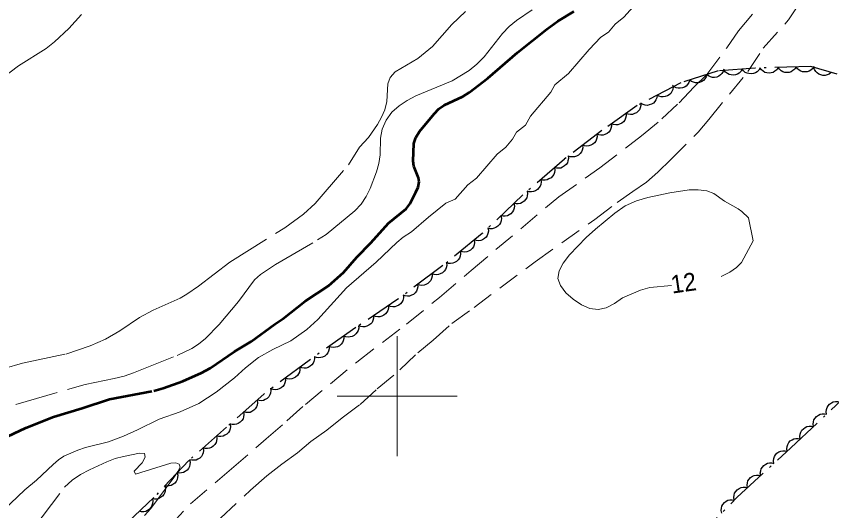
# Model space of a CAD drawing. Extents: x 355726 to 357533, y 5103782 to 5105258.
# Drawn here: x 355868.2 to 355936.2, y 5104490.5 to 5104531.6 of the extents above; entities that cross this region are included whole.
import ezdxf
from ezdxf.enums import TextEntityAlignment as Align

# ---------------------------------------------------------------- set-up
doc = ezdxf.new("R2010")
doc.units = 0
doc.header["$LTSCALE"] = 0.6
for name, pattern in [('DOT_DASHED', [7.7, 5, -1.2, 0.3, -1.2]), ('LONG_DASHED', [7.5, 6, -1.5]), ('MEDIUM_DASHED', [4.5, 3, -1.5])]:
    doc.linetypes.add(name, pattern=pattern)
for name, color, linetype, lineweight in [('1', 7, 'LONG_DASHED', 53), ('19', 7, 'Continuous', 13), ('2', 7, 'LONG_DASHED', 13), ('44', 7, 'Continuous', 25), ('61', 7, 'Continuous', 13)]:
    doc.layers.add(name, color=color, linetype=linetype, lineweight=lineweight)

msp = doc.modelspace()

# ---------------------------------------------------------------- linework, layer by layer
at = {"layer": '1'}
msp.add_lwpolyline([(355867.03, 5104496.42), (355869.04, 5104497.37), (355871.35, 5104498.29), (355873.75, 5104499), (355876.02, 5104499.74), (355879.71, 5104500.45), (355880.49, 5104500.66), (355882.14, 5104501.24), (355883.69, 5104501.94), (355884.42, 5104502.34), (355886.44, 5104503.71), (355887.84, 5104504.55), (355889.8, 5104506), (355890.48, 5104506.43), (355892.34, 5104507.9), (355894.29, 5104509.2), (355895.52, 5104510.3), (355896.65, 5104511.58), (355897.81, 5104512.78), (355899.28, 5104514.41), (355900.74, 5104515.61), (355901.08, 5104516.05), (355901.57, 5104516.98), (355901.75, 5104517.41), (355901.83, 5104517.84), (355901.79, 5104518.19), (355901.4, 5104519.15), (355901.34, 5104519.57), (355901.39, 5104521.04), (355901.56, 5104521.55), (355901.87, 5104522.05), (355903.09, 5104523.51), (355903.49, 5104523.92), (355903.92, 5104524.23), (355905.48, 5104524.96), (355906, 5104525.3), (355907.56, 5104526.48), (355910.03, 5104528.62), (355912.47, 5104530.57), (355913.41, 5104531.24), (355914.72, 5104532.05)], dxfattribs=at)
at = {"layer": '19', "linetype": 'MEDIUM_DASHED'}
for points in [[(355885.27, 5104489.84), (355887.77, 5104492.18), (355889.13, 5104493.37), (355890.38, 5104494.35), (355891.69, 5104495.28), (355892.81, 5104496.23), (355894.13, 5104497.16), (355895.41, 5104498.21), (355896.93, 5104499.32), (355898.34, 5104500.6), (355900.23, 5104502.2), (355901.72, 5104503.62), (355903, 5104504.67), (355904.57, 5104506.05), (355906.41, 5104507.38), (355911.52, 5104511.2), (355916.47, 5104514.72), (355918.35, 5104516.13), (355919.66, 5104517.06), (355920.78, 5104517.81), (355921.74, 5104518.65), (355922.83, 5104519.71), (355925.1, 5104521.98), (355926, 5104523.05), (355929.24, 5104527.04), (355930.52, 5104528.98), (355932.64, 5104531.33), (355935.88, 5104536.21)], [(355880.98, 5104489.09), (355882.77, 5104491.04), (355886.18, 5104493.94), (355889.07, 5104496.45), (355890.8, 5104497.94), (355892.37, 5104499.32), (355896.64, 5104502.84), (355900.79, 5104506.01), (355903.52, 5104508.22), (355906.17, 5104510.47), (355913.47, 5104516.6), (355916.9, 5104519.01), (355920.38, 5104521.68), (355922.07, 5104523.09), (355923.52, 5104524.44), (355924.74, 5104525.73), (355925.83, 5104526.79), (355927.48, 5104529.02), (355928.47, 5104530.43), (355930.03, 5104532.31)]]:
    msp.add_lwpolyline(points, dxfattribs=at)
at = {"layer": '2'}
for points in [[(355867.18, 5104490.51), (355868.96, 5104492.19), (355869.94, 5104493.01), (355871.32, 5104494.3), (355871.76, 5104494.69), (355872.22, 5104495.01), (355873.37, 5104495.51), (355874.01, 5104495.73), (355875.94, 5104496.21), (355877.18, 5104496.68), (355878.36, 5104497.2), (355880.17, 5104498.09), (355881.91, 5104498.69), (355883.48, 5104499.4), (355884.92, 5104500.34), (355886.43, 5104501.53), (355887.37, 5104502.36), (355888.44, 5104503.21), (355889.64, 5104503.9), (355891.15, 5104504.62), (355892.46, 5104505.55), (355893.39, 5104506.38), (355895.77, 5104509.03), (355898.26, 5104511.16), (355899.97, 5104512.8), (355900.51, 5104513.24), (355901.21, 5104513.69), (355902.61, 5104514.91), (355904.05, 5104516.07), (355904.84, 5104516.41), (355905.9, 5104517.59), (355906.62, 5104518.17), (355908.33, 5104520.16), (355909.06, 5104520.74), (355909.63, 5104521.4), (355909.96, 5104522), (355910.69, 5104522.58), (355911.11, 5104523.33), (355912.82, 5104525.32), (355913.16, 5104525.92), (355914.28, 5104526.87), (355916, 5104528.86), (355916.97, 5104529.89), (355917.61, 5104530.32), (355918.18, 5104530.98), (355918.9, 5104531.56), (355919.96, 5104532.74)], [(355867.24, 5104502.3), (355868.76, 5104502.76), (355872.38, 5104503.51), (355874.4, 5104504.18), (355875.7, 5104504.74), (355876.88, 5104505.43), (355878.53, 5104506.54), (355879.66, 5104507.16), (355881.92, 5104508.17), (355882.46, 5104508.49), (355883.43, 5104509.16), (355886.04, 5104511.17), (355890.63, 5104514.01), (355892.2, 5104515.17), (355893.18, 5104516.05), (355895.94, 5104519.28), (355896.86, 5104520.74), (355897.61, 5104521.55), (355898.35, 5104522.63), (355898.69, 5104523.23), (355898.97, 5104523.86), (355899.14, 5104524.54), (355899.22, 5104526), (355899.42, 5104526.55), (355899.85, 5104527), (355901.73, 5104528.13), (355902.94, 5104529.11), (355904.56, 5104530.95), (355905.69, 5104532.04)], [(355868.2, 5104499.3), (355874, 5104500.98), (355876.42, 5104501.48), (355877.23, 5104501.68), (355878.02, 5104501.94), (355881.65, 5104503.38), (355882.87, 5104503.97), (355883.44, 5104504.33), (355884.03, 5104504.8), (355885.17, 5104505.98), (355886.78, 5104507.88), (355888.12, 5104509.69), (355888.61, 5104510.13), (355889.85, 5104510.98), (355893.36, 5104513.01), (355894.08, 5104513.47), (355896.47, 5104515.45), (355897, 5104516), (355897.42, 5104516.62), (355897.75, 5104517.29), (355898.29, 5104518.68), (355898.48, 5104519.38), (355898.59, 5104520.09), (355898.62, 5104521.49), (355898.75, 5104522.24), (355899.09, 5104523), (355899.55, 5104523.66), (355900.16, 5104524.18), (355900.84, 5104524.63), (355901.56, 5104525), (355904.59, 5104526.26), (355906, 5104527.13), (355906.65, 5104527.65), (355907.25, 5104528.25), (355908.79, 5104530.21), (355909.34, 5104530.8), (355909.94, 5104531.28), (355911.26, 5104532.18)], [(355922.88, 5104509.22), (355921.06, 5104509.05), (355920.28, 5104508.84), (355918.8, 5104508.19), (355918.12, 5104507.72), (355917.44, 5104507.37), (355916.77, 5104507.23), (355916.07, 5104507.3), (355915.37, 5104507.62), (355914.68, 5104508.08), (355914.07, 5104508.62), (355913.61, 5104509.21), (355913.41, 5104509.8), (355913.51, 5104510.43), (355913.85, 5104511.09), (355914.37, 5104511.76), (355915.76, 5104513.21), (355916.54, 5104513.91), (355918.16, 5104515.24), (355919.02, 5104515.84), (355919.96, 5104516.26), (355920.89, 5104516.55), (355922.74, 5104516.94), (355924.34, 5104517.19), (355925.1, 5104517.19), (355925.82, 5104517.11), (355926.41, 5104516.87), (355927.29, 5104516.23), (355928.43, 5104515.59), (355928.74, 5104515.38), (355929.29, 5104514.86), (355929.68, 5104512.94), (355928.72, 5104511.13), (355928.3, 5104510.72), (355927.74, 5104510.33), (355927.01, 5104509.98)], [(355869.71, 5104489.03), (355872.28, 5104492.42), (355872.9, 5104493.01), (355873.61, 5104493.48), (355874.34, 5104493.87), (355875.79, 5104494.54), (355876.49, 5104494.8), (355877.2, 5104494.99), (355878.51, 5104495.26), (355878.93, 5104495.24), (355879, 5104494.93), (355878.73, 5104494.44), (355878.07, 5104493.75), (355878.2, 5104493.51), (355881.14, 5104494.42), (355881.54, 5104494.46), (355881.82, 5104494.33), (355881.9, 5104494.08), (355881.73, 5104493.74), (355881.39, 5104493.24), (355879.46, 5104490.65), (355878.94, 5104490.05)]]:
    msp.add_lwpolyline(points, dxfattribs=at)
at = {"layer": '2', "linetype": 'Continuous'}
msp.add_lwpolyline([(355866.43, 5104526), (355868.43, 5104527.5), (355870.75, 5104528.95), (355871.43, 5104529.51), (355872.63, 5104530.63), (355873.68, 5104531.8)], dxfattribs=at)
at = {"layer": '44', "linetype": 'DOT_DASHED'}
for points in [[(355936.69, 5104526.81), (355934.49, 5104527.46), (355929.86, 5104527.31), (355926.77, 5104527.09), (355923.64, 5104526.09), (355920.01, 5104524.2), (355917.06, 5104522.12), (355913.94, 5104519.74), (355910.49, 5104516.76), (355907.1, 5104513.55), (355903.81, 5104510.87), (355900.06, 5104508.07), (355896.56, 5104505.71), (355892.66, 5104502.98), (355888.9, 5104500.18), (355885.77, 5104497.41), (355882.64, 5104494.65), (355879.72, 5104491.57), (355876.74, 5104488.73), (355874.14, 5104485.86), (355871.1, 5104481.87), (355869.03, 5104478.9), (355864.17, 5104473.77)], [(355867.9, 5104437.23), (355870.74, 5104440.15), (355873.76, 5104443.76), (355875.48, 5104446.13), (355877.06, 5104448.59), (355879.19, 5104451.32), (355881.94, 5104454.1), (355884.93, 5104456.95), (355888.11, 5104459.09), (355892.09, 5104461.96), (355896.06, 5104464.44), (355899.79, 5104466.87), (355903.21, 5104469.07), (355906.63, 5104471.28), (355910.14, 5104474.02), (355913.34, 5104476.55), (355916.73, 5104479.76), (355920.92, 5104483.7), (355924.58, 5104487.74), (355928.31, 5104491.55), (355932.82, 5104495.7), (355937.42, 5104500)]]:
    msp.add_lwpolyline(points, dxfattribs=at)
at = {"layer": '44'}
for points in [[(355927.25, 5104527.24), (355927.19, 5104527.04), (355927.08, 5104526.87), (355926.97, 5104526.75), (355926.82, 5104526.65), (355926.65, 5104526.58), (355926.46, 5104526.55), (355926.3, 5104526.55), (355926.13, 5104526.6), (355925.96, 5104526.67), (355925.82, 5104526.79)], [(355928.77, 5104527.23), (355928.66, 5104527.05), (355928.51, 5104526.91), (355928.38, 5104526.82), (355928.21, 5104526.76), (355928.03, 5104526.73), (355927.84, 5104526.75), (355927.68, 5104526.78), (355927.53, 5104526.87), (355927.38, 5104526.98), (355927.27, 5104527.13)], [(355930.26, 5104527.34), (355930.16, 5104527.16), (355930.01, 5104527.02), (355929.87, 5104526.92), (355929.71, 5104526.87), (355929.53, 5104526.84), (355929.33, 5104526.86), (355929.17, 5104526.89), (355929.02, 5104526.97), (355928.88, 5104527.09), (355928.77, 5104527.23)], [(355931.76, 5104527.37), (355931.65, 5104527.19), (355931.5, 5104527.06), (355931.36, 5104526.97), (355931.19, 5104526.92), (355931.01, 5104526.9), (355930.82, 5104526.92), (355930.66, 5104526.96), (355930.51, 5104527.06), (355930.37, 5104527.18), (355930.26, 5104527.32)], [(355933.26, 5104527.42), (355933.15, 5104527.24), (355933, 5104527.11), (355932.86, 5104527.02), (355932.69, 5104526.97), (355932.51, 5104526.95), (355932.32, 5104526.97), (355932.16, 5104527.01), (355932.01, 5104527.1), (355931.87, 5104527.23), (355931.76, 5104527.37)], [(355934.76, 5104527.47), (355934.65, 5104527.29), (355934.49, 5104527.16), (355934.36, 5104527.07), (355934.19, 5104527.02), (355934, 5104527), (355933.81, 5104527.02), (355933.66, 5104527.06), (355933.51, 5104527.15), (355933.37, 5104527.27), (355933.26, 5104527.42)], [(355936.19, 5104526.96), (355936.03, 5104526.83), (355935.84, 5104526.75), (355935.68, 5104526.71), (355935.5, 5104526.71), (355935.32, 5104526.75), (355935.15, 5104526.83), (355935.01, 5104526.92), (355934.9, 5104527.05), (355934.8, 5104527.21), (355934.75, 5104527.38)], [(355925.82, 5104526.79), (355925.76, 5104526.59), (355925.65, 5104526.42), (355925.54, 5104526.29), (355925.39, 5104526.2), (355925.22, 5104526.12), (355925.03, 5104526.1), (355924.87, 5104526.09), (355924.7, 5104526.14), (355924.53, 5104526.22), (355924.39, 5104526.33)], [(355923.01, 5104525.76), (355922.98, 5104525.55), (355922.9, 5104525.37), (355922.82, 5104525.22), (355922.69, 5104525.11), (355922.53, 5104525.01), (355922.35, 5104524.95), (355922.19, 5104524.92), (355922.01, 5104524.93), (355921.83, 5104524.98), (355921.68, 5104525.07)], [(355924.39, 5104526.33), (355924.33, 5104526.13), (355924.22, 5104525.96), (355924.11, 5104525.83), (355923.96, 5104525.74), (355923.79, 5104525.67), (355923.6, 5104525.64), (355923.44, 5104525.64), (355923.27, 5104525.68), (355923.1, 5104525.76), (355922.96, 5104525.87)], [(355921.68, 5104525.07), (355921.65, 5104524.86), (355921.57, 5104524.67), (355921.49, 5104524.53), (355921.36, 5104524.41), (355921.2, 5104524.31), (355921.02, 5104524.26), (355920.86, 5104524.22), (355920.68, 5104524.24), (355920.5, 5104524.29), (355920.35, 5104524.37)], [(355920.32, 5104524.42), (355920.32, 5104524.21), (355920.27, 5104524.01), (355920.2, 5104523.86), (355920.09, 5104523.73), (355919.95, 5104523.61), (355919.78, 5104523.53), (355919.62, 5104523.47), (355919.45, 5104523.47), (355919.26, 5104523.49), (355919.09, 5104523.55)], [(355919.09, 5104523.55), (355919.1, 5104523.35), (355919.04, 5104523.15), (355918.98, 5104523), (355918.86, 5104522.86), (355918.72, 5104522.74), (355918.55, 5104522.66), (355918.4, 5104522.61), (355918.22, 5104522.6), (355918.04, 5104522.63), (355917.87, 5104522.69)], [(355917.87, 5104522.69), (355917.87, 5104522.48), (355917.82, 5104522.29), (355917.75, 5104522.13), (355917.64, 5104522), (355917.5, 5104521.88), (355917.32, 5104521.8), (355917.17, 5104521.74), (355916.99, 5104521.74), (355916.81, 5104521.76), (355916.64, 5104521.83)], [(355916.65, 5104521.81), (355916.67, 5104521.6), (355916.62, 5104521.4), (355916.56, 5104521.25), (355916.45, 5104521.11), (355916.31, 5104520.99), (355916.14, 5104520.9), (355915.99, 5104520.84), (355915.82, 5104520.83), (355915.63, 5104520.84), (355915.46, 5104520.9)], [(355915.46, 5104520.9), (355915.47, 5104520.69), (355915.42, 5104520.49), (355915.36, 5104520.34), (355915.26, 5104520.2), (355915.12, 5104520.08), (355914.95, 5104519.99), (355914.8, 5104519.93), (355914.62, 5104519.92), (355914.44, 5104519.93), (355914.27, 5104519.99)], [(355914.25, 5104520.01), (355914.28, 5104519.8), (355914.24, 5104519.6), (355914.19, 5104519.44), (355914.09, 5104519.3), (355913.96, 5104519.17), (355913.8, 5104519.07), (355913.65, 5104519), (355913.48, 5104518.98), (355913.29, 5104518.98), (355913.12, 5104519.03)], [(355913.12, 5104519.03), (355913.14, 5104518.82), (355913.11, 5104518.62), (355913.06, 5104518.46), (355912.96, 5104518.32), (355912.83, 5104518.19), (355912.66, 5104518.09), (355912.52, 5104518.02), (355912.34, 5104518), (355912.16, 5104518), (355911.98, 5104518.05)], [(355911.98, 5104518.05), (355912.01, 5104517.84), (355911.97, 5104517.64), (355911.92, 5104517.48), (355911.82, 5104517.34), (355911.69, 5104517.21), (355911.53, 5104517.11), (355911.38, 5104517.04), (355911.21, 5104517.01), (355911.02, 5104517.02), (355910.85, 5104517.07)], [(355910.83, 5104517.08), (355910.87, 5104516.88), (355910.84, 5104516.68), (355910.8, 5104516.52), (355910.7, 5104516.37), (355910.58, 5104516.23), (355910.42, 5104516.12), (355910.28, 5104516.05), (355910.1, 5104516.02), (355909.92, 5104516.01), (355909.74, 5104516.05)], [(355909.74, 5104516.05), (355909.78, 5104515.85), (355909.75, 5104515.65), (355909.71, 5104515.49), (355909.61, 5104515.34), (355909.49, 5104515.2), (355909.33, 5104515.09), (355909.19, 5104515.02), (355909.02, 5104514.98), (355908.83, 5104514.98), (355908.65, 5104515.02)], [(355908.65, 5104515.02), (355908.69, 5104514.82), (355908.66, 5104514.61), (355908.62, 5104514.45), (355908.53, 5104514.3), (355908.4, 5104514.17), (355908.24, 5104514.06), (355908.1, 5104513.98), (355907.93, 5104513.95), (355907.74, 5104513.95), (355907.56, 5104513.99)], [(355907.6, 5104513.95), (355907.61, 5104513.75), (355907.57, 5104513.55), (355907.52, 5104513.39), (355907.41, 5104513.25), (355907.28, 5104513.12), (355907.12, 5104513.03), (355906.97, 5104512.96), (355906.79, 5104512.94), (355906.61, 5104512.96), (355906.43, 5104513.01)], [(355906.43, 5104513.01), (355906.45, 5104512.8), (355906.41, 5104512.6), (355906.36, 5104512.44), (355906.25, 5104512.3), (355906.12, 5104512.17), (355905.95, 5104512.08), (355905.8, 5104512.01), (355905.63, 5104512), (355905.44, 5104512.01), (355905.27, 5104512.06)], [(355905.27, 5104512.06), (355905.29, 5104511.85), (355905.25, 5104511.65), (355905.19, 5104511.5), (355905.09, 5104511.35), (355904.96, 5104511.23), (355904.79, 5104511.13), (355904.64, 5104511.07), (355904.46, 5104511.05), (355904.28, 5104511.06), (355904.11, 5104511.11)], [(355904.12, 5104511.1), (355904.13, 5104510.89), (355904.08, 5104510.69), (355904.02, 5104510.54), (355903.91, 5104510.4), (355903.77, 5104510.28), (355903.6, 5104510.19), (355903.45, 5104510.13), (355903.27, 5104510.12), (355903.09, 5104510.14), (355902.92, 5104510.2)], [(355902.92, 5104510.2), (355902.92, 5104509.99), (355902.87, 5104509.8), (355902.81, 5104509.64), (355902.7, 5104509.51), (355902.57, 5104509.38), (355902.4, 5104509.29), (355902.24, 5104509.24), (355902.07, 5104509.23), (355901.88, 5104509.25), (355901.71, 5104509.3)], [(355901.71, 5104509.3), (355901.72, 5104509.1), (355901.67, 5104508.9), (355901.61, 5104508.75), (355901.5, 5104508.61), (355901.36, 5104508.48), (355901.19, 5104508.4), (355901.04, 5104508.34), (355900.87, 5104508.33), (355900.68, 5104508.35), (355900.51, 5104508.41)], [(355900.53, 5104508.38), (355900.53, 5104508.18), (355900.47, 5104507.98), (355900.4, 5104507.83), (355900.28, 5104507.7), (355900.14, 5104507.58), (355899.96, 5104507.5), (355899.81, 5104507.45), (355899.63, 5104507.45), (355899.45, 5104507.48), (355899.28, 5104507.55)], [(355899.28, 5104507.55), (355899.28, 5104507.34), (355899.22, 5104507.14), (355899.15, 5104506.99), (355899.04, 5104506.86), (355898.9, 5104506.74), (355898.72, 5104506.67), (355898.57, 5104506.61), (355898.39, 5104506.61), (355898.21, 5104506.64), (355898.04, 5104506.71)], [(355898.04, 5104506.71), (355898.04, 5104506.5), (355897.98, 5104506.3), (355897.91, 5104506.15), (355897.8, 5104506.02), (355897.65, 5104505.91), (355897.48, 5104505.83), (355897.32, 5104505.78), (355897.15, 5104505.77), (355896.96, 5104505.8), (355896.8, 5104505.87)], [(355896.79, 5104505.87), (355896.8, 5104505.66), (355896.74, 5104505.47), (355896.67, 5104505.32), (355896.56, 5104505.18), (355896.42, 5104505.06), (355896.25, 5104504.98), (355896.09, 5104504.93), (355895.92, 5104504.92), (355895.73, 5104504.95), (355895.56, 5104505.01)], [(355895.56, 5104505.01), (355895.57, 5104504.8), (355895.51, 5104504.61), (355895.45, 5104504.46), (355895.33, 5104504.32), (355895.19, 5104504.2), (355895.02, 5104504.12), (355894.86, 5104504.07), (355894.69, 5104504.06), (355894.5, 5104504.09), (355894.34, 5104504.15)], [(355894.34, 5104504.15), (355894.34, 5104503.94), (355894.28, 5104503.75), (355894.22, 5104503.6), (355894.1, 5104503.46), (355893.96, 5104503.34), (355893.79, 5104503.26), (355893.63, 5104503.21), (355893.46, 5104503.2), (355893.27, 5104503.23), (355893.11, 5104503.29)], [(355893.1, 5104503.31), (355893.11, 5104503.1), (355893.06, 5104502.9), (355892.99, 5104502.75), (355892.89, 5104502.61), (355892.75, 5104502.49), (355892.58, 5104502.4), (355892.42, 5104502.34), (355892.25, 5104502.33), (355892.06, 5104502.35), (355891.89, 5104502.41)], [(355891.89, 5104502.41), (355891.9, 5104502.2), (355891.85, 5104502), (355891.79, 5104501.85), (355891.68, 5104501.71), (355891.54, 5104501.59), (355891.37, 5104501.5), (355891.22, 5104501.44), (355891.05, 5104501.43), (355890.86, 5104501.45), (355890.69, 5104501.51)], [(355890.69, 5104501.51), (355890.7, 5104501.31), (355890.65, 5104501.11), (355890.59, 5104500.95), (355890.48, 5104500.82), (355890.34, 5104500.69), (355890.17, 5104500.61), (355890.02, 5104500.55), (355889.84, 5104500.54), (355889.66, 5104500.56), (355889.49, 5104500.62)], [(355889.45, 5104500.67), (355889.48, 5104500.46), (355889.44, 5104500.26), (355889.39, 5104500.1), (355889.3, 5104499.95), (355889.17, 5104499.82), (355889.01, 5104499.72), (355888.86, 5104499.65), (355888.69, 5104499.62), (355888.5, 5104499.63), (355888.33, 5104499.67)], [(355888.33, 5104499.67), (355888.35, 5104499.46), (355888.32, 5104499.26), (355888.27, 5104499.11), (355888.17, 5104498.96), (355888.05, 5104498.83), (355887.88, 5104498.72), (355887.74, 5104498.65), (355887.56, 5104498.63), (355887.38, 5104498.63), (355887.2, 5104498.68)], [(355935.8, 5104498.49), (355935.77, 5104498.7), (355935.8, 5104498.9), (355935.84, 5104499.06), (355935.94, 5104499.2), (355936.06, 5104499.34), (355936.22, 5104499.45), (355936.36, 5104499.52), (355936.54, 5104499.55), (355936.72, 5104499.55), (355936.9, 5104499.51)], [(355887.2, 5104498.68), (355887.23, 5104498.47), (355887.2, 5104498.27), (355887.15, 5104498.11), (355887.05, 5104497.97), (355886.92, 5104497.83), (355886.76, 5104497.73), (355886.61, 5104497.66), (355886.44, 5104497.63), (355886.25, 5104497.64), (355886.08, 5104497.68)], [(355934.71, 5104497.46), (355934.68, 5104497.67), (355934.7, 5104497.87), (355934.75, 5104498.03), (355934.84, 5104498.18), (355934.96, 5104498.32), (355935.12, 5104498.42), (355935.27, 5104498.5), (355935.44, 5104498.53), (355935.63, 5104498.53), (355935.8, 5104498.49)], [(355886.08, 5104497.68), (355886.11, 5104497.48), (355886.07, 5104497.28), (355886.02, 5104497.12), (355885.93, 5104496.97), (355885.8, 5104496.84), (355885.64, 5104496.74), (355885.49, 5104496.67), (355885.31, 5104496.64), (355885.13, 5104496.65), (355884.95, 5104496.69)], [(355933.61, 5104496.44), (355933.58, 5104496.65), (355933.61, 5104496.85), (355933.65, 5104497.01), (355933.75, 5104497.16), (355933.87, 5104497.29), (355934.03, 5104497.4), (355934.17, 5104497.47), (355934.35, 5104497.5), (355934.53, 5104497.5), (355934.71, 5104497.46)], [(355884.95, 5104496.69), (355884.98, 5104496.48), (355884.95, 5104496.28), (355884.9, 5104496.13), (355884.8, 5104495.98), (355884.67, 5104495.85), (355884.51, 5104495.74), (355884.36, 5104495.67), (355884.19, 5104495.65), (355884, 5104495.65), (355883.83, 5104495.7)], [(355932.52, 5104495.42), (355932.48, 5104495.62), (355932.51, 5104495.82), (355932.56, 5104495.98), (355932.65, 5104496.13), (355932.77, 5104496.27), (355932.93, 5104496.37), (355933.08, 5104496.45), (355933.25, 5104496.48), (355933.44, 5104496.48), (355933.61, 5104496.44)], [(355883.83, 5104495.7), (355883.86, 5104495.49), (355883.82, 5104495.29), (355883.77, 5104495.13), (355883.68, 5104494.99), (355883.55, 5104494.85), (355883.39, 5104494.75), (355883.24, 5104494.68), (355883.06, 5104494.66), (355882.88, 5104494.66), (355882.7, 5104494.71)], [(355931.41, 5104494.4), (355931.38, 5104494.61), (355931.41, 5104494.81), (355931.45, 5104494.97), (355931.55, 5104495.12), (355931.67, 5104495.25), (355931.83, 5104495.36), (355931.98, 5104495.43), (355932.15, 5104495.46), (355932.34, 5104495.46), (355932.51, 5104495.42)], [(355882.7, 5104494.71), (355882.74, 5104494.51), (355882.73, 5104494.31), (355882.69, 5104494.14), (355882.61, 5104493.99), (355882.49, 5104493.85), (355882.34, 5104493.73), (355882.2, 5104493.65), (355882.03, 5104493.61), (355881.84, 5104493.59), (355881.67, 5104493.62)], [(355930.31, 5104493.39), (355930.28, 5104493.59), (355930.31, 5104493.79), (355930.35, 5104493.95), (355930.45, 5104494.1), (355930.57, 5104494.24), (355930.73, 5104494.34), (355930.88, 5104494.42), (355931.05, 5104494.44), (355931.24, 5104494.44), (355931.41, 5104494.4)], [(355881.67, 5104493.62), (355881.71, 5104493.42), (355881.7, 5104493.22), (355881.66, 5104493.06), (355881.58, 5104492.9), (355881.46, 5104492.76), (355881.31, 5104492.64), (355881.17, 5104492.56), (355881, 5104492.52), (355880.81, 5104492.51), (355880.64, 5104492.54)], [(355929.2, 5104492.37), (355929.17, 5104492.58), (355929.2, 5104492.78), (355929.25, 5104492.94), (355929.34, 5104493.09), (355929.47, 5104493.22), (355929.63, 5104493.33), (355929.77, 5104493.4), (355929.95, 5104493.43), (355930.13, 5104493.43), (355930.31, 5104493.39)], [(355880.64, 5104492.54), (355880.68, 5104492.33), (355880.66, 5104492.13), (355880.63, 5104491.97), (355880.55, 5104491.81), (355880.43, 5104491.67), (355880.28, 5104491.55), (355880.14, 5104491.47), (355879.97, 5104491.43), (355879.78, 5104491.42), (355879.6, 5104491.45)], [(355928.1, 5104491.36), (355928.07, 5104491.56), (355928.1, 5104491.76), (355928.14, 5104491.92), (355928.24, 5104492.07), (355928.36, 5104492.21), (355928.52, 5104492.31), (355928.67, 5104492.39), (355928.84, 5104492.41), (355929.03, 5104492.41), (355929.2, 5104492.37)], [(355879.6, 5104491.45), (355879.63, 5104491.25), (355879.61, 5104491.05), (355879.56, 5104490.89), (355879.47, 5104490.74), (355879.35, 5104490.6), (355879.19, 5104490.49), (355879.05, 5104490.41), (355878.87, 5104490.38), (355878.69, 5104490.38), (355878.51, 5104490.42)], [(355927.06, 5104490.27), (355927.02, 5104490.48), (355927.04, 5104490.68), (355927.07, 5104490.84), (355927.16, 5104490.99), (355927.28, 5104491.14), (355927.43, 5104491.25), (355927.57, 5104491.33), (355927.75, 5104491.37), (355927.93, 5104491.38), (355928.11, 5104491.35)]]:
    msp.add_lwpolyline(points, dxfattribs=at)
at = {"layer": '61'}
for p, q in [((355900, 5104495), (355900, 5104505)), ((355895, 5104500), (355905, 5104500))]:
    msp.add_line(p, q, dxfattribs=at)

# ---------------------------------------------------------------- texts
at = {"layer": '2', "width": 0.95}
msp.add_text('12', height=1.5, rotation=8.168, dxfattribs=at).set_placement((355923.983, 5104508.693), align=Align.CENTER)

doc.saveas('drawing.dxf')
